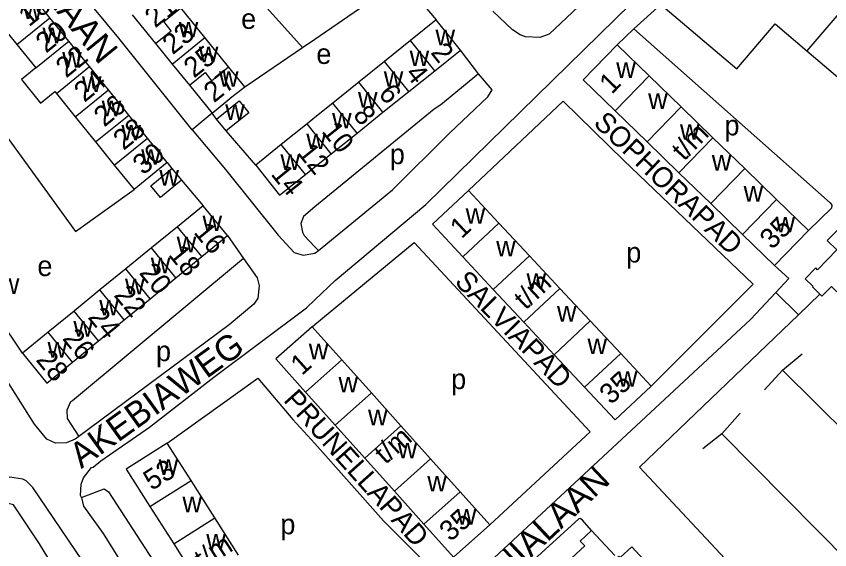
# Model space of a CAD drawing. Extents: x 161258 to 163262, y 380749 to 382054.
# Drawn here: x 162541.1 to 162701.6, y 381524.9 to 381630.2 of the extents above; entities that cross this region are included whole.
import ezdxf

# ---------------------------------------------------------------- set-up
doc = ezdxf.new("R2010")
doc.units = 0
for name, color, linetype in [('BLT_Basislijn', 7, 'Continuous'), ('BLT_Bebouwing', 7, 'Continuous'), ('BLT_Centroide', 7, 'Continuous'), ('BLT_Huisnummer', 7, 'Continuous'), ('BLT_Huisnummer_ tussenligend', 7, 'Continuous'), ('BLT_Huisnummer_reeks', 7, 'Continuous'), ('BLT_Onderverdeling_panden', 7, 'Continuous'), ('BLT_Straatnaam', 7, 'Continuous'), ('BLT_Straatnaam_verkleind', 7, 'Continuous')]:
    doc.layers.add(name, color=color, linetype=linetype)

msp = doc.modelspace()

# ---------------------------------------------------------------- linework, layer by layer
at = {"layer": 'BLT_Basislijn'}
for p, q in [((162618.84, 381635.59), (162623.95, 381629.55)), ((162668.3, 381632.59), (162662.95, 381627.78)), ((162662.95, 381627.78), (162659.69, 381624.58)), ((162586.15, 381616.31), (162597.57, 381624.06)), ((162632.32, 381618.85), (162628.75, 381623.57)), ((162579.69, 381611.09), (162575.79, 381607.81)), ((162580.6, 381609.94), (162579.69, 381611.09)), ((162588.31, 381600.82), (162582.48, 381607.59)), ((162570.84, 381601.33), (162571.79, 381600.18)), ((162573.69, 381597.85), (162577.95, 381592.83)), ((162582.76, 381586.93), (162585.93, 381582.42)), ((162690.96, 381575.68), (162695.42, 381571.3)), ((162699.67, 381575.37), (162695.42, 381571.3)), ((162542.27, 381563.69), (162536.25, 381572.68)), ((162692.32, 381560.31), (162696.16, 381563.59)), ((162692.32, 381560.31), (162688.71, 381556.43)), ((162692.32, 381560.31), (162747.26, 381505.69)), ((162680.29, 381547.78), (162683.91, 381551.83)), ((162680.29, 381547.78), (162676.59, 381544.83)), ((162680.29, 381547.78), (162734.07, 381493.33)), ((162664.05, 381541.18), (162721.18, 381480.05))]:
    msp.add_line(p, q, dxfattribs=at)
for points in [[(162534.41, 381692.01), (162546.53, 381679.15), (162556.56, 381668.15), (162566.7, 381657.63), (162583.7, 381639.1), (162589.91, 381632.57), (162597.57, 381624.06)], [(162575.79, 381607.81), (162561.31, 381625.95), (162544.99, 381645.7), (162542.37, 381649.2), (162520.28, 381675.87), (162520.05, 381676.14)], [(162498.05, 381662.97), (162524.65, 381626.95), (162532.63, 381615.22), (162534, 381613.56), (162552.72, 381587.7), (162564.3, 381596.04)], [(162661.23, 381640.9), (162646.21, 381626.74), (162644.39, 381626.08), (162641.58, 381626.18), (162640.51, 381626.59), (162639.03, 381627.55), (162635.09, 381631.24)], [(162553.95, 381535.16), (162553.76, 381535.61), (162553.87, 381537.82), (162554.31, 381539.06), (162555.93, 381541.09), (162556.25, 381541.15), (162557.74, 381542.41), (162567.37, 381549.09), (162580.08, 381558.93), (162598.33, 381572.66), (162600, 381574.23), (162604.03, 381578.02), (162621.88, 381593.06), (162665.5, 381635.88), (162668.3, 381632.59)], [(162597.57, 381624.06), (162600, 381625.7), (162609.84, 381632.49)], [(162662.95, 381627.78), (162701.67, 381593.38), (162702.06, 381592.9), (162701.99, 381592.36), (162697.42, 381587.94)], [(162632.32, 381618.85), (162624.86, 381612.77), (162623.55, 381611.91), (162600, 381592.57), (162597.75, 381590.72), (162597.19, 381589.3), (162597.52, 381587.57), (162597.89, 381586.95), (162600, 381584.7), (162600.69, 381583.97)], [(162600.69, 381583.97), (162615.29, 381595.96), (162626.58, 381607.18), (162634.1, 381614.33), (162634.99, 381615.73), (162632.32, 381618.85)], [(162666.38, 381557.18), (162686.5, 381577.3), (162660.97, 381601.75), (162648.97, 381613.49), (162630.31, 381595.81)], [(162575.79, 381607.81), (162582.33, 381599.99), (162592.73, 381586.98), (162595.9, 381583.56), (162597.69, 381583.04), (162600, 381583.42), (162600.69, 381583.97)], [(162599.46, 381568.93), (162600, 381569.38), (162619.62, 381585.57), (162654.33, 381548.16), (162634.51, 381529.78)], [(162585.93, 381582.42), (162552.17, 381554.27), (162551.76, 381554.11), (162551.02, 381552.41), (162551.1, 381550.76), (162553.41, 381547.25)], [(162585.93, 381582.42), (162588.61, 381578.59), (162588.99, 381576.98), (162588.73, 381574.57), (162587.97, 381573.4), (162583.06, 381569.28), (162553.41, 381547.25)], [(162690.71, 381581.03), (162693.56, 381578.43), (162690.96, 381575.68)], [(162690.96, 381575.68), (162685.96, 381570.37)], [(162553.41, 381547.25), (162552.71, 381546.74), (162551, 381546.01), (162548.82, 381545.9), (162547.07, 381546.7), (162544.68, 381549.65), (162529.64, 381573.39)], [(162685.96, 381570.37), (162659.65, 381545.88)], [(162695.42, 381571.3), (162664.05, 381541.18)], [(162570.84, 381545.94), (162588.73, 381558.78), (162595.65, 381550.6), (162600, 381545.83), (162613.53, 381530.58), (162624.64, 381519.42), (162604.18, 381500), (162603.23, 381499.67), (162599.06, 381501.63)], [(162659.65, 381545.88), (162623.29, 381512.03), (162623.08, 381511.57), (162610.84, 381500), (162600, 381489.91), (162594.66, 381484.94), (162592.33, 381484.04), (162590.32, 381483.91), (162587.55, 381484.46), (162585.7, 381485.74), (162582.45, 381489.62), (162581.71, 381491.07)], [(162631.05, 381395.39), (162633.35, 381398.89), (162632.9, 381403.53), (162624.97, 381412.12), (162615.66, 381424.45), (162600, 381449.93), (162569.46, 381500), (162544.3, 381537.15), (162543.02, 381538.49), (162542.38, 381538.78), (162539.8, 381539.21), (162535.12, 381537.37), (162535.12, 381536.9), (162536.9, 381533.15)], [(162553.95, 381535.16), (162558.42, 381536.91), (162559.25, 381536.32), (162574.43, 381512.89), (162582.56, 381500), (162586.21, 381494.6), (162586.21, 381494.28), (162581.71, 381491.07)], [(162553.95, 381535.16), (162554.31, 381533.45), (162558.19, 381528.08), (162575.68, 381500), (162581.71, 381491.07)], [(162549.4, 381496.02), (162556.96, 381500), (162560.62, 381501.86), (162560.84, 381502.53), (162549.84, 381519.11), (162545.67, 381526.01), (162540.54, 381533.77), (162539.48, 381534.01), (162536.9, 381533.15)], [(162654.58, 381528.66), (162652.81, 381530.68), (162652.33, 381531.06), (162652.11, 381531), (162632.13, 381512.78)]]:
    msp.add_lwpolyline(points, dxfattribs=at)
at = {"layer": 'BLT_Bebouwing'}
for p, q in [((162547.71, 381629.96), (162543.77, 381634.83)), ((162578.28, 381626.03), (162573.51, 381631.92)), ((162537.24, 381629.53), (162541.18, 381624.65)), ((162551.44, 381625.34), (162547.71, 381629.96)), ((162563.95, 381630.54), (162568.54, 381624.87)), ((162623.95, 381629.55), (162618.85, 381625.44)), ((162628.75, 381623.57), (162623.95, 381629.55)), ((162690.82, 381628.75), (162697.07, 381623.44)), ((162541.18, 381624.65), (162544.91, 381620.04)), ((162555.51, 381620.3), (162551.44, 381625.34)), ((162568.54, 381624.87), (162571.83, 381620.81)), ((162582.96, 381620.24), (162578.28, 381626.03)), ((162618.85, 381625.44), (162613.75, 381621.33)), ((162665.98, 381618.47), (162659.69, 381624.58)), ((162623.65, 381619.47), (162628.75, 381623.57)), ((162697.07, 381623.44), (162711.29, 381611.35)), ((162559.24, 381615.69), (162555.51, 381620.3)), ((162571.83, 381620.81), (162575.22, 381616.62)), ((162586.15, 381616.31), (162582.96, 381620.24)), ((162613.75, 381621.33), (162608.66, 381617.22)), ((162618.54, 381615.37), (162623.65, 381619.47)), ((162672.26, 381612.36), (162665.98, 381618.47)), ((162575.22, 381616.62), (162579.69, 381611.09)), ((162608.66, 381617.22), (162603.56, 381613.11)), ((162548.98, 381615), (162552.71, 381610.39)), ((162563.25, 381610.73), (162559.24, 381615.69)), ((162613.43, 381611.27), (162618.54, 381615.37)), ((162678.55, 381606.26), (162672.26, 381612.36)), ((162552.71, 381610.39), (162556.72, 381605.43)), ((162566.93, 381606.17), (162563.25, 381610.73)), ((162608.33, 381607.17), (162613.43, 381611.27)), ((162659.27, 381611.56), (162665.56, 381605.45)), ((162582.48, 381607.59), (162580.6, 381609.94)), ((162598.46, 381609), (162593.36, 381604.89)), ((162603.22, 381603.07), (162608.33, 381607.17)), ((162556.72, 381605.43), (162560.41, 381600.86)), ((162570.84, 381601.33), (162566.93, 381606.17)), ((162665.56, 381605.45), (162671.84, 381599.35)), ((162684.84, 381600.15), (162678.55, 381606.26)), ((162593.36, 381604.89), (162588.31, 381600.82)), ((162560.41, 381600.86), (162564.3, 381596.04)), ((162571.79, 381600.18), (162573.69, 381597.85)), ((162671.84, 381599.35), (162678.13, 381593.24)), ((162691.13, 381594.05), (162684.84, 381600.15)), ((162636.32, 381589.37), (162630.31, 381595.81)), ((162697.42, 381587.94), (162691.13, 381594.05)), ((162577.95, 381592.83), (162572.86, 381588.67)), ((162582.76, 381586.93), (162577.95, 381592.83)), ((162678.13, 381593.24), (162684.42, 381587.14)), ((162642.34, 381582.93), (162636.32, 381589.37)), ((162572.86, 381588.67), (162567.76, 381584.51)), ((162577.67, 381582.77), (162582.76, 381586.93)), ((162567.76, 381584.51), (162562.66, 381580.34)), ((162648.35, 381576.5), (162642.34, 381582.93)), ((162572.57, 381578.61), (162577.67, 381582.77)), ((162629.19, 381582.71), (162635.2, 381576.27)), ((162562.66, 381580.34), (162557.56, 381576.18)), ((162567.48, 381574.45), (162572.57, 381578.61)), ((162654.36, 381570.06), (162648.35, 381576.5)), ((162557.56, 381576.18), (162552.46, 381572.02)), ((162635.2, 381576.27), (162641.21, 381569.84)), ((162562.38, 381570.28), (162567.48, 381574.45)), ((162552.46, 381572.02), (162547.37, 381567.85)), ((162557.28, 381566.12), (162562.38, 381570.28)), ((162660.37, 381563.62), (162654.36, 381570.06)), ((162641.21, 381569.84), (162647.23, 381563.4)), ((162547.37, 381567.85), (162542.27, 381563.69)), ((162552.18, 381561.95), (162557.28, 381566.12)), ((162666.38, 381557.18), (162660.37, 381563.62)), ((162611.14, 381555.89), (162605.3, 381562.41)), ((162647.23, 381563.4), (162653.24, 381556.96)), ((162616.99, 381549.36), (162611.14, 381555.89)), ((162604.01, 381549.49), (162609.85, 381542.97)), ((162622.83, 381542.83), (162616.99, 381549.36)), ((162575.55, 381538.55), (162570.84, 381545.94)), ((162609.85, 381542.97), (162615.69, 381536.44)), ((162628.67, 381536.31), (162622.83, 381542.83)), ((162580.25, 381531.17), (162575.55, 381538.55)), ((162615.69, 381536.44), (162621.53, 381529.92)), ((162634.51, 381529.78), (162628.67, 381536.31)), ((162567.44, 381533.39), (162572.14, 381526.01)), ((162584.95, 381523.78), (162580.25, 381531.17)), ((162654.58, 381528.66), (162659.17, 381523.7)), ((162572.14, 381526.01), (162576.85, 381518.62))]:
    msp.add_line(p, q, dxfattribs=at)
for points in [[(162668.3, 381632.59), (162683.25, 381619.87), (162690.82, 381628.75)], [(162659.69, 381624.58), (162652.98, 381617.66), (162659.27, 381611.56)], [(162544.91, 381620.04), (162542.06, 381617.74), (162545.84, 381613.06), (162548.69, 381615.36), (162548.98, 381615)], [(162579.69, 381611.09), (162583.62, 381614.31), (162586.15, 381616.31)], [(162580.6, 381609.94), (162585.08, 381613.52), (162586.98, 381611.17), (162582.48, 381607.59)], [(162603.56, 381613.11), (162600, 381610.24), (162598.46, 381609)], [(162715.98, 381607.35), (162705.59, 381595.12), (162705.87, 381594.88), (162703.5, 381592.1), (162705.36, 381590.31), (162701.13, 381585.93), (162703.02, 381584.11), (162699.22, 381580.18), (162698.87, 381580.52), (162696.8, 381578.38), (162698.3, 381576.93), (162698.2, 381576.83), (162699.67, 381575.37)], [(162598.11, 381598.98), (162600, 381600.49), (162603.22, 381603.07)], [(162570.84, 381601.33), (162564.3, 381596.04)], [(162588.31, 381600.82), (162593, 381594.88), (162598.11, 381598.98)], [(162573.69, 381597.85), (162569.5, 381594.45), (162567.61, 381596.78), (162571.79, 381600.18)], [(162630.31, 381595.81), (162623.18, 381589.15), (162629.19, 381582.71)], [(162690.71, 381581.03), (162697.42, 381587.94)], [(162684.42, 381587.14), (162690.71, 381581.03)], [(162699.67, 381575.37), (162700.09, 381574.95), (162701.98, 381576.84), (162728.91, 381550.75), (162729.04, 381550.89), (162732.47, 381547.59)], [(162599.46, 381568.93), (162592.32, 381562.55), (162598.16, 381556.02)], [(162605.3, 381562.41), (162600, 381568.33), (162599.46, 381568.93)], [(162542.27, 381563.69), (162547.08, 381557.79), (162552.18, 381561.95)], [(162653.24, 381556.96), (162659.25, 381550.52), (162666.38, 381557.18)], [(162598.16, 381556.02), (162600, 381553.97), (162604.01, 381549.49)], [(162570.84, 381545.94), (162562.74, 381540.78), (162567.44, 381533.39)], [(162621.53, 381529.92), (162627.38, 381523.39), (162634.51, 381529.78)], [(162634.74, 381509.79), (162637.02, 381511.9), (162637.67, 381511.19), (162653.25, 381525.61), (162652.34, 381526.59), (162654.58, 381528.66)], [(162659.6, 381523.23), (162660.02, 381523.62), (162660.28, 381523.35), (162662.53, 381525.45), (162666.5, 381521.19)]]:
    msp.add_lwpolyline(points, dxfattribs=at)
at = {"layer": 'BLT_Onderverdeling_panden'}
for p, q in [((162708.47, 381636.77), (162697.07, 381623.44)), ((162541.18, 381624.65), (162547.71, 381629.96)), ((162544.91, 381620.04), (162551.44, 381625.34)), ((162571.83, 381620.81), (162578.28, 381626.03)), ((162623.65, 381619.47), (162618.85, 381625.44)), ((162548.98, 381615), (162555.51, 381620.3)), ((162618.54, 381615.37), (162613.75, 381621.33)), ((162659.27, 381611.56), (162665.98, 381618.47)), ((162613.43, 381611.27), (162608.66, 381617.22)), ((162552.71, 381610.39), (162559.24, 381615.69)), ((162608.33, 381607.17), (162603.56, 381613.11)), ((162665.56, 381605.45), (162672.26, 381612.36)), ((162556.72, 381605.43), (162563.25, 381610.73)), ((162560.41, 381600.86), (162566.93, 381606.17)), ((162671.84, 381599.35), (162678.55, 381606.26)), ((162598.11, 381598.98), (162593.36, 381604.89)), ((162678.13, 381593.24), (162684.84, 381600.15)), ((162684.42, 381587.14), (162691.13, 381594.05)), ((162629.19, 381582.71), (162636.32, 381589.37)), ((162577.67, 381582.77), (162572.86, 381588.67)), ((162572.57, 381578.61), (162567.76, 381584.51)), ((162635.2, 381576.27), (162642.34, 381582.93)), ((162567.48, 381574.45), (162562.66, 381580.34)), ((162641.21, 381569.84), (162648.35, 381576.5)), ((162562.38, 381570.28), (162557.56, 381576.18)), ((162557.28, 381566.12), (162552.46, 381572.02)), ((162647.23, 381563.4), (162654.36, 381570.06)), ((162552.18, 381561.95), (162547.37, 381567.85)), ((162653.24, 381556.96), (162660.37, 381563.62)), ((162604.01, 381549.49), (162611.14, 381555.89)), ((162609.85, 381542.97), (162616.99, 381549.36)), ((162615.69, 381536.44), (162622.83, 381542.83)), ((162567.44, 381533.39), (162575.55, 381538.55)), ((162621.53, 381529.92), (162628.67, 381536.31)), ((162572.14, 381526.01), (162580.25, 381531.17))]:
    msp.add_line(p, q, dxfattribs=at)
for points in [[(162568.54, 381624.87), (162571.64, 381627.38), (162570.15, 381629.21), (162573.51, 381631.92)], [(162575.22, 381616.62), (162578.31, 381619.12), (162579.6, 381617.52), (162582.96, 381620.24)], [(162603.22, 381603.07), (162600, 381607.08), (162598.46, 381609)], [(162598.16, 381556.02), (162600, 381557.67), (162605.3, 381562.41)]]:
    msp.add_lwpolyline(points, dxfattribs=at)

# ---------------------------------------------------------------- texts
at = {"layer": 'BLT_Centroide'}
for s, p in [('w', (162542.34, 381629.69)), ('e', (162585.44, 381627.75)), ('w', (162546.23, 381624.91)), ('w', (162573.12, 381626.06)), ('w', (162623.8, 381624.52)), ('w', (162550.12, 381620.09)), ('w', (162577.08, 381621.16)), ('e', (162600.28, 381620.83)), ('w', (162618.7, 381620.41)), ('w', (162659.47, 381618.06)), ('w', (162554.02, 381615.31)), ('w', (162581.07, 381616.31)), ('w', (162613.59, 381616.31)), ('w', (162608.5, 381612.2)), ('w', (162665.77, 381611.95)), ('w', (162557.91, 381610.5)), ('w', (162582.3, 381609.78)), ('w', (162603.39, 381608.09)), ('w', (162561.8, 381605.72)), ('w', (162672.05, 381605.86)), ('p', (162680.83, 381606.71)), ('w', (162598.3, 381604)), ('w', (162565.7, 381600.91)), ('p', (162614.78, 381601.03)), ('w', (162593.2, 381599.91)), ('w', (162678.34, 381599.75)), ('w', (162569.3, 381596.78)), ('w', (162684.62, 381593.64)), ('w', (162577.81, 381587.8)), ('w', (162629.75, 381589.25)), ('w', (162690.92, 381587.55)), ('w', (162572.72, 381583.64)), ('w', (162635.77, 381582.81)), ('p', (162661.45, 381581.6)), ('e', (162545.22, 381578.93)), ('w', (162567.61, 381579.48)), ('w', (162537.8, 381575.38)), ('w', (162562.52, 381575.31)), ('w', (162641.77, 381576.38)), ('w', (162557.42, 381571.14)), ('w', (162647.78, 381569.94)), ('w', (162552.33, 381566.98)), ('w', (162547.22, 381562.83)), ('p', (162568.63, 381562.11)), ('w', (162598.8, 381562.47)), ('w', (162653.8, 381563.5)), ('w', (162604.65, 381555.94)), ('p', (162626.89, 381556.59)), ('w', (162659.81, 381557.06)), ('w', (162610.49, 381549.44)), ('w', (162616.34, 381542.91)), ('w', (162569.15, 381539.66)), ('w', (162622.18, 381536.38)), ('w', (162573.85, 381532.28)), ('w', (162628.02, 381529.84)), ('p', (162593.18, 381527.92)), ('w', (162578.55, 381524.91))]:
    msp.add_text(s, height=4, dxfattribs=at).set_placement(p)
at = {"layer": 'BLT_Huisnummer'}
for s, rotation, p in [('18', 39.0745, (162543.56, 381628.04)), ('21', 38.947, (162568.47, 381627.82)), ('2', 308.7451, (162622.71, 381623.03)), ('22', 39.0735, (162550.91, 381617.94)), ('27', 38.9504, (162580.08, 381613.03)), ('6', 308.7478, (162612.38, 381614.89)), ('26', 39.0726, (162558.42, 381608.24)), ('10', 308.7451, (162601.18, 381607.48)), ('30', 39.0733, (162566.09, 381598.74)), ('14', 308.7473, (162591.16, 381599.03)), ('16', 309.2439, (162575.93, 381587.52)), ('20', 309.2439, (162565.17, 381579.51)), ('24', 309.2439, (162555.04, 381570.74)), ('28', 309.2439, (162544.79, 381562.32))]:
    msp.add_text(s, height=4, rotation=rotation, dxfattribs=at).set_placement(p)
at = {"layer": 'BLT_Huisnummer_ tussenligend'}
for s, rotation, p in [('20', 39.0745, (162546.93, 381622.84)), ('23', 38.947, (162571.93, 381622.52)), ('25', 38.947, (162576.14, 381617.91)), ('4', 308.7451, (162617.69, 381618.83)), ('24', 39.0735, (162554.51, 381613.12)), ('8', 308.7478, (162607.37, 381610.67)), ('28', 39.0726, (162562.24, 381603.63)), ('12', 308.7451, (162596.38, 381603.25)), ('18', 309.2439, (162570.93, 381583.1)), ('22', 309.2439, (162560.17, 381575.09)), ('26', 309.2439, (162550.03, 381566.53))]:
    msp.add_text(s, height=4, rotation=rotation, dxfattribs=at).set_placement(p)
at = {"layer": 'BLT_Huisnummer_reeks'}
for s, rotation, p in [('1', 45.8497, (162658.6, 381614.69)), ('t/m', 45.8499, (162672.86, 381601.5)), ('1', 43.0442, (162628.96, 381586.18)), ('35', 45.8454, (162690.26, 381584.01)), ('t/m', 43.0397, (162641.58, 381572.09)), ('1', 41.8429, (162597.42, 381559.15)), ('35', 43.0402, (162658.45, 381553.38)), ('t/m', 41.8427, (162613.93, 381541.58)), ('53', 32.4909, (162567.79, 381536.44)), ('35', 41.8432, (162626.77, 381526.33)), ('t/m', 32.4909, (162577.86, 381520.85))]:
    msp.add_text(s, height=4, rotation=rotation, dxfattribs=at).set_placement(p)
at = {"layer": 'BLT_Straatnaam'}
for s, height, rotation, p in [('HOPLAAN', 5, 309.1527, (162537.39, 381645.25)), ('AKEBIAWEG', 5, 35.6964, (162553.88, 381540.78)), ('CYDONIALAAN', 4.9999, 43.3431, (162623.73, 381505.35))]:
    msp.add_text(s, height=height, rotation=rotation, dxfattribs=at).set_placement(p)
at = {"layer": 'BLT_Straatnaam_verkleind'}
for s, rotation, p in [('SOPHORAPAD', 316.2837, (162654.79, 381608.93)), ('SALVIAPAD', 314.3991, (162627.41, 381577.62)), ('PRUNELLAPAD', 311.8976, (162593.63, 381554.31))]:
    msp.add_text(s, height=4, rotation=rotation, dxfattribs=at).set_placement(p)

doc.saveas('drawing.dxf')
